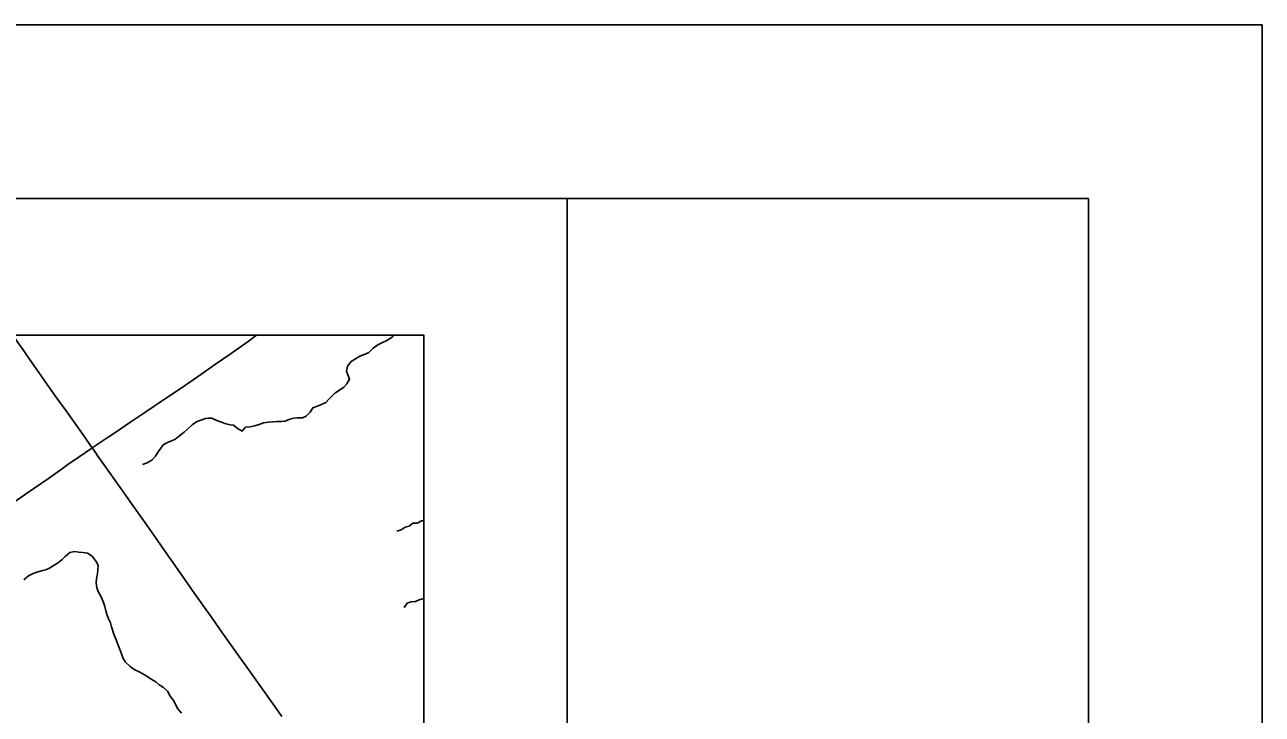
# Model space of a CAD drawing. Extents: x 0 to 34, y 0 to 22.
# Drawn here: x 30.439 to 34, y 20.015 to 22 of the extents above; entities that cross this region are included whole.
import ezdxf

# ---------------------------------------------------------------- set-up
doc = ezdxf.new("R2010")
doc.units = 0
for name, color, linetype in [('GM_X_Corporation', 7, 'Continuous'), ('GM_X_Minor_River', 7, 'Continuous'), ('GM_X_State_Route', 7, 'Continuous'), ('SH_Border', 7, 'Continuous'), ('SH_Cut_Line', 7, 'Continuous')]:
    doc.layers.add(name, color=color, linetype=linetype)

msp = doc.modelspace()

# ---------------------------------------------------------------- linework, layer by layer
at = {"layer": 'GM_X_Corporation'}
for points in [[(31.5875, 16.2767), (31.5875, 21.1059), (24.7875, 21.1059), (24.7875, 14.3059), (28.9316, 14.3059), (29.0116, 14.3654), (30.2271, 15.2782), (30.4064, 15.4161), (30.5426, 15.5161)], [(31.5875, 16.2767), (31.5875, 21.1059), (25.6086, 21.1059), (25.0178, 20.9472), (26.0175, 20.4289), (26.9873, 19.9283), (27.122, 19.8586), (27.3085, 19.7612), (27.7955, 19.0474), (28.3618, 18.3058), (29.4482, 16.7745), (29.7308, 16.376), (30.2965, 15.5727), (30.4064, 15.4161), (30.5426, 15.5161)]]:
    msp.add_lwpolyline(points, close=True, dxfattribs=at)
at = {"layer": 'GM_X_Minor_River'}
for points in [[(31.5017, 21.1059), (31.4958, 21.101), (31.4786, 21.0905), (31.4683, 21.0849), (31.4546, 21.0786), (31.4412, 21.0692), (31.4286, 21.0563), (31.4187, 21.0515), (31.4035, 21.0455), (31.3909, 21.038), (31.3783, 21.0301), (31.3679, 21.0169), (31.3652, 21.0029), (31.3681, 20.9922), (31.3733, 20.9797), (31.3656, 20.9661), (31.3572, 20.9562), (31.3416, 20.9465), (31.3309, 20.939), (31.3148, 20.9228), (31.3048, 20.9126), (31.2881, 20.9047), (31.2782, 20.9014), (31.2675, 20.8969), (31.2602, 20.8848), (31.2491, 20.8731), (31.2377, 20.8687), (31.224, 20.868), (31.2133, 20.8677), (31.2012, 20.8648), (31.1878, 20.8588), (31.1776, 20.8577), (31.1643, 20.8574), (31.1533, 20.8568), (31.1403, 20.8561), (31.1263, 20.8543), (31.1103, 20.8483), (31.1, 20.8454), (31.0875, 20.8428), (31.0742, 20.8418), (31.0646, 20.8301), (31.0513, 20.8378), (31.0393, 20.8477), (31.0298, 20.8482), (31.0146, 20.8525), (31.0048, 20.8556), (30.9919, 20.8606), (30.9775, 20.8672), (30.968, 20.8676), (30.9585, 20.8662), (30.946, 20.8617), (30.9334, 20.8569), (30.9208, 20.8479), (30.906, 20.8345)], [(30.906, 20.8345), (30.8973, 20.827), (30.8851, 20.8176), (30.8705, 20.8064), (30.8609, 20.8019), (30.8498, 20.7971), (30.8376, 20.7908), (30.8302, 20.781), (30.8232, 20.7704), (30.8147, 20.758), (30.8043, 20.7467), (30.7913, 20.7385), (30.7779, 20.7344)], [(31.5875, 20.5716), (31.5805, 20.5719), (31.5679, 20.5655), (31.5554, 20.5652), (31.5447, 20.5566), (31.534, 20.554), (31.5218, 20.5457), (31.5093, 20.5424)], [(30.4361, 20.402), (30.4499, 20.4136), (30.4626, 20.4203), (30.4767, 20.4247), (30.4866, 20.4281), (30.4981, 20.4306), (30.5084, 20.4346), (30.521, 20.4421), (30.5333, 20.4496), (30.5452, 20.4593), (30.5556, 20.4695), (30.5683, 20.4803), (30.5824, 20.4832), (30.5949, 20.4812), (30.6056, 20.481), (30.6196, 20.4786), (30.6328, 20.4701), (30.6441, 20.4552), (30.65, 20.4445), (30.6495, 20.4308), (30.6482, 20.4194), (30.6454, 20.4057), (30.6441, 20.3936), (30.6462, 20.3791), (30.6514, 20.3662), (30.6584, 20.3528), (30.6655, 20.3367), (30.6691, 20.3249), (30.6724, 20.3131), (30.6761, 20.3005), (30.6794, 20.2902), (30.6853, 20.278), (30.6886, 20.2666), (30.6963, 20.2426), (30.7019, 20.2296), (30.7074, 20.2143), (30.7111, 20.2048), (30.7177, 20.1887), (30.7214, 20.1777), (30.7289, 20.1654), (30.742, 20.1524), (30.7541, 20.1443), (30.7681, 20.1369), (30.779, 20.1318), (30.79, 20.1245), (30.8028, 20.1164), (30.8157, 20.1086), (30.8258, 20.0994), (30.8379, 20.092), (30.8496, 20.0813), (30.857, 20.0667), (30.8675, 20.0533), (30.8731, 20.0434), (30.8794, 20.0304), (30.8895, 20.0185)], [(31.5875, 20.3472), (31.5837, 20.3471), (31.5734, 20.3441), (31.5635, 20.3392), (31.5509, 20.339), (31.5391, 20.3345), (31.5307, 20.3228)]]:
    msp.add_lwpolyline(points, dxfattribs=at)
at = {"layer": 'GM_X_State_Route'}
for points in [[(30.6493, 20.7582), (30.6422, 20.7682), (30.6327, 20.7817), (30.5952, 20.8354), (30.5576, 20.8887), (30.5287, 20.9291), (30.4812, 20.996), (30.4524, 21.0372), (30.4402, 21.0553), (30.4342, 21.0639), (30.4192, 21.0853), (30.4047, 21.1059)], [(30.6327, 20.7817), (30.6617, 20.8009), (30.6761, 20.8107), (30.6979, 20.8252), (30.7442, 20.8565), (30.7844, 20.8835), (30.8117, 20.9019), (30.823, 20.9096), (30.858, 20.9332), (30.8915, 20.9558), (30.9458, 20.9931), (30.9882, 21.0225), (31.0295, 21.0512), (31.0816, 21.0884), (31.1058, 21.1059)], [(30.3656, 20.5956), (30.4441, 20.6504), (30.5067, 20.6941), (30.5473, 20.7227), (30.5632, 20.7337), (30.5954, 20.7559), (30.6287, 20.7789), (30.6327, 20.7817)], [(30.7968, 20.5494), (30.7899, 20.5592), (30.7446, 20.623), (30.7227, 20.6546), (30.6734, 20.7248), (30.6617, 20.7409), (30.6493, 20.7582)], [(31.1786, 20.0085), (31.1697, 20.0212), (31.1274, 20.0803), (31.0779, 20.1504), (31.0609, 20.1748), (31.0273, 20.2219), (30.9997, 20.2609), (30.9888, 20.2761), (30.976, 20.2944), (30.9609, 20.3157), (30.9275, 20.3628), (30.9077, 20.3906), (30.8657, 20.4507), (30.8494, 20.4742), (30.821, 20.515), (30.7968, 20.5494)]]:
    msp.add_lwpolyline(points, dxfattribs=at)
at = {"layer": 'SH_Border'}
msp.add_line((32, 0.5), (32, 21.5), dxfattribs=at)
msp.add_lwpolyline([(1.5, 21.5), (33.5, 21.5), (33.5, 0.5), (1.5, 0.5)], close=True, dxfattribs=at)
at = {"layer": 'SH_Cut_Line'}
msp.add_lwpolyline([(0, 0), (34, 0), (34, 22), (0, 22)], close=True, dxfattribs=at)

doc.saveas('drawing.dxf')
